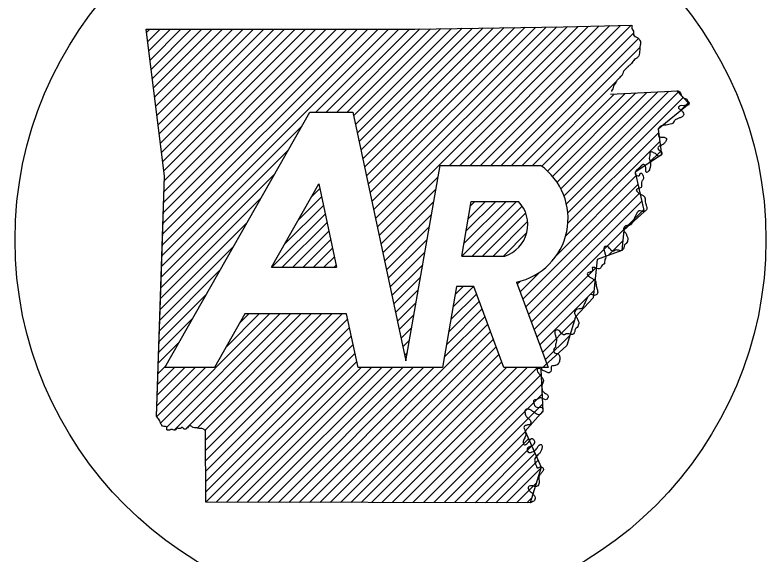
# Model space of a CAD drawing. Extents: x 1377389 to 1380723, y 1168351 to 1170484.
# Drawn here: x 1378325.46 to 1378365.81, y 1169932.74 to 1169961.76 of the extents above; entities that cross this region are included whole.
import ezdxf

# ---------------------------------------------------------------- set-up
doc = ezdxf.new("R2010")
doc.units = 0
doc.layers.add('B_Existing_Bridge', color=7, linetype='Continuous')
doc.layers.add('B_Fill', color=7, linetype='Continuous')

msp = doc.modelspace()

# ---------------------------------------------------------------- linework, layer by layer
at = {"layer": 'B_Existing_Bridge'}
for p, q in [((1378344.34, 1169953.119), (1378352.311, 1169961.09)), ((1378344.438, 1169952.66), (1378352.877, 1169961.099)), ((1378344.536, 1169952.2), (1378353.444, 1169961.108)), ((1378344.635, 1169951.741), (1378354.01, 1169961.116)), ((1378344.733, 1169951.282), (1378354.576, 1169961.125)), ((1378344.831, 1169950.823), (1378355.144, 1169961.136)), ((1378344.929, 1169950.363), (1378355.715, 1169961.149)), ((1378348.802, 1169953.679), (1378356.286, 1169961.162)), ((1378349.36, 1169953.679), (1378356.857, 1169961.176)), ((1378349.917, 1169953.679), (1378357.427, 1169961.189)), ((1378350.475, 1169953.679), (1378357.998, 1169961.202)), ((1378351.032, 1169953.679), (1378358.569, 1169961.215)), ((1378332.532, 1169960.823), (1378332.706, 1169960.997)), ((1378332.594, 1169960.328), (1378333.263, 1169960.997)), ((1378332.655, 1169959.832), (1378333.82, 1169960.997)), ((1378332.717, 1169959.336), (1378334.377, 1169960.996)), ((1378332.779, 1169958.84), (1378334.934, 1169960.996)), ((1378332.84, 1169958.345), (1378335.491, 1169960.995)), ((1378332.902, 1169957.849), (1378336.049, 1169960.995)), ((1378332.964, 1169957.353), (1378336.606, 1169960.995)), ((1378333.026, 1169956.857), (1378337.163, 1169960.994)), ((1378333.087, 1169956.362), (1378337.72, 1169960.994)), ((1378333.149, 1169955.866), (1378338.277, 1169960.994)), ((1378333.211, 1169955.37), (1378338.834, 1169960.993)), ((1378333.273, 1169954.874), (1378339.392, 1169960.993)), ((1378333.334, 1169954.379), (1378339.949, 1169960.993)), ((1378333.353, 1169948.822), (1378345.535, 1169961.004)), ((1378333.372, 1169949.399), (1378344.976, 1169961.003)), ((1378333.391, 1169949.975), (1378344.417, 1169961.001)), ((1378333.396, 1169953.883), (1378340.507, 1169960.993)), ((1378333.41, 1169950.552), (1378343.859, 1169961)), ((1378333.43, 1169951.129), (1378343.3, 1169960.999)), ((1378333.449, 1169951.705), (1378342.741, 1169960.998)), ((1378333.458, 1169953.387), (1378341.065, 1169960.994)), ((1378333.468, 1169952.282), (1378342.183, 1169960.997)), ((1378333.487, 1169952.859), (1378341.624, 1169960.996)), ((1378341.632, 1169956.544), (1378346.094, 1169961.005)), ((1378342.189, 1169956.544), (1378346.652, 1169961.006)), ((1378342.747, 1169956.544), (1378347.214, 1169961.011)), ((1378343.305, 1169956.544), (1378347.781, 1169961.02)), ((1378343.652, 1169956.333), (1378348.347, 1169961.029)), ((1378343.75, 1169955.874), (1378348.913, 1169961.037)), ((1378343.848, 1169955.415), (1378349.48, 1169961.046)), ((1378343.947, 1169954.956), (1378350.046, 1169961.055)), ((1378344.045, 1169954.496), (1378350.612, 1169961.064)), ((1378344.143, 1169954.037), (1378351.179, 1169961.072)), ((1378344.241, 1169953.578), (1378351.745, 1169961.081)), ((1378351.59, 1169953.679), (1378358.693, 1169960.782)), ((1378352.147, 1169953.679), (1378358.963, 1169960.494)), ((1378352.705, 1169953.679), (1378359.035, 1169960.009)), ((1378353.262, 1169953.679), (1378357.762, 1169958.178)), ((1378353.769, 1169953.628), (1378357.652, 1169957.511)), ((1378354.073, 1169953.374), (1378358.24, 1169957.541)), ((1378354.345, 1169953.089), (1378358.828, 1169957.571)), ((1378354.586, 1169952.772), (1378359.415, 1169957.602)), ((1378354.793, 1169952.422), (1378360.003, 1169957.632)), ((1378354.963, 1169952.035), (1378360.591, 1169957.662)), ((1378355.091, 1169951.605), (1378361.12, 1169957.634)), ((1378355.167, 1169951.123), (1378361.38, 1169957.337)), ((1378361.133, 1169956.532), (1378361.641, 1169957.039)), ((1378333.334, 1169948.246), (1378340.857, 1169955.768)), ((1378355.17, 1169950.569), (1378360.05, 1169955.449)), ((1378355.054, 1169949.895), (1378360.114, 1169954.955)), ((1378333.315, 1169947.669), (1378340.129, 1169954.483)), ((1378359.489, 1169953.773), (1378360.178, 1169954.462)), ((1378333.296, 1169947.092), (1378339.401, 1169953.198)), ((1378345.028, 1169949.904), (1378348.191, 1169953.068)), ((1378354.569, 1169948.853), (1378358.828, 1169953.112)), ((1378352.752, 1169946.479), (1378358.933, 1169952.659)), ((1378341.388, 1169951.994), (1378341.837, 1169952.443)), ((1378345.126, 1169949.445), (1378348.074, 1169952.392)), ((1378333.277, 1169946.516), (1378338.673, 1169951.912)), ((1378340.66, 1169950.708), (1378341.935, 1169951.984)), ((1378352.903, 1169946.071), (1378359.037, 1169952.206)), ((1378339.932, 1169949.423), (1378342.033, 1169951.524)), ((1378345.224, 1169948.986), (1378347.956, 1169951.717)), ((1378349.473, 1169948.807), (1378352.406, 1169951.74)), ((1378349.587, 1169949.478), (1378351.849, 1169951.74)), ((1378349.704, 1169950.154), (1378351.291, 1169951.74)), ((1378349.822, 1169950.829), (1378350.734, 1169951.74)), ((1378349.94, 1169951.504), (1378350.176, 1169951.74)), ((1378350.031, 1169948.807), (1378352.716, 1169951.493)), ((1378353.053, 1169945.664), (1378359.141, 1169951.753)), ((1378339.267, 1169948.2), (1378342.132, 1169951.065)), ((1378345.322, 1169948.526), (1378347.838, 1169951.042)), ((1378350.588, 1169948.807), (1378352.904, 1169951.123)), ((1378353.203, 1169945.257), (1378359.245, 1169951.299)), ((1378333.257, 1169945.939), (1378337.946, 1169950.627)), ((1378339.824, 1169948.2), (1378342.23, 1169950.606)), ((1378351.146, 1169948.807), (1378353.008, 1169950.669)), ((1378345.421, 1169948.067), (1378347.721, 1169950.367)), ((1378340.382, 1169948.2), (1378342.328, 1169950.147)), ((1378351.703, 1169948.807), (1378352.961, 1169950.065)), ((1378340.939, 1169948.2), (1378342.426, 1169949.687)), ((1378345.519, 1169947.608), (1378347.603, 1169949.692)), ((1378357.34, 1169948.836), (1378358.122, 1169949.618)), ((1378333.238, 1169945.362), (1378337.218, 1169949.342)), ((1378341.497, 1169948.2), (1378342.525, 1169949.228)), ((1378345.617, 1169947.149), (1378347.485, 1169949.017)), ((1378342.054, 1169948.2), (1378342.623, 1169948.769)), ((1378342.612, 1169948.2), (1378342.721, 1169948.31)), ((1378345.716, 1169946.69), (1378347.368, 1169948.342)), ((1378353.354, 1169944.85), (1378356.698, 1169948.195)), ((1378333.219, 1169944.786), (1378336.49, 1169948.057)), ((1378352.602, 1169946.886), (1378353.663, 1169947.947)), ((1378345.814, 1169946.23), (1378347.25, 1169947.666)), ((1378352.451, 1169947.293), (1378352.621, 1169947.462)), ((1378353.504, 1169944.443), (1378356.635, 1169947.574)), ((1378345.912, 1169945.771), (1378347.132, 1169946.991)), ((1378348.992, 1169946.063), (1378350.106, 1169947.177)), ((1378349.109, 1169946.738), (1378349.548, 1169947.177)), ((1378333.2, 1169944.209), (1378335.762, 1169946.771)), ((1378348.874, 1169945.388), (1378350.268, 1169946.782)), ((1378353.655, 1169944.036), (1378356.573, 1169946.954)), ((1378346.01, 1169945.312), (1378347.015, 1169946.316)), ((1378348.756, 1169944.713), (1378350.418, 1169946.375)), ((1378348.639, 1169944.038), (1378350.569, 1169945.968)), ((1378333.181, 1169943.633), (1378335.034, 1169945.486)), ((1378333.283, 1169939.832), (1378339.142, 1169945.691)), ((1378333.614, 1169939.606), (1378339.7, 1169945.691)), ((1378334.014, 1169939.448), (1378340.257, 1169945.691)), ((1378334.677, 1169939.553), (1378340.815, 1169945.691)), ((1378335.243, 1169939.562), (1378341.372, 1169945.691)), ((1378335.68, 1169939.441), (1378341.93, 1169945.691)), ((1378335.698, 1169938.902), (1378342.487, 1169945.691)), ((1378335.7, 1169938.346), (1378343.045, 1169945.691)), ((1378335.701, 1169937.79), (1378343.338, 1169945.427)), ((1378336.82, 1169943.926), (1378338.585, 1169945.691)), ((1378337.547, 1169945.211), (1378338.027, 1169945.691)), ((1378346.109, 1169944.853), (1378346.897, 1169945.641)), ((1378348.521, 1169943.362), (1378350.719, 1169945.56)), ((1378335.702, 1169937.234), (1378343.436, 1169944.968)), ((1378341.281, 1169935.565), (1378350.869, 1169945.153)), ((1378346.207, 1169944.393), (1378346.779, 1169944.966)), ((1378353.805, 1169943.629), (1378355.514, 1169945.338)), ((1378341.837, 1169935.564), (1378351.02, 1169944.746)), ((1378353.955, 1169943.222), (1378355.276, 1169944.542)), ((1378333.162, 1169943.056), (1378334.307, 1169944.201)), ((1378335.704, 1169936.678), (1378343.535, 1169944.509)), ((1378342.394, 1169935.563), (1378351.17, 1169944.339)), ((1378346.305, 1169943.934), (1378346.662, 1169944.291)), ((1378335.705, 1169936.122), (1378343.633, 1169944.05)), ((1378342.95, 1169935.562), (1378351.321, 1169943.932)), ((1378335.715, 1169935.574), (1378343.731, 1169943.59)), ((1378343.507, 1169935.561), (1378351.471, 1169943.525)), ((1378346.403, 1169943.475), (1378346.544, 1169943.615)), ((1378336.271, 1169935.573), (1378343.83, 1169943.131)), ((1378344.063, 1169935.56), (1378351.621, 1169943.118)), ((1378333.075, 1169940.181), (1378335.703, 1169942.809)), ((1378333.085, 1169940.749), (1378335.145, 1169942.809)), ((1378333.104, 1169941.326), (1378334.588, 1169942.809)), ((1378333.124, 1169941.903), (1378334.03, 1169942.809)), ((1378333.143, 1169942.479), (1378333.579, 1169942.916)), ((1378336.828, 1169935.572), (1378344.065, 1169942.809)), ((1378337.384, 1169935.571), (1378344.623, 1169942.809)), ((1378337.941, 1169935.57), (1378345.18, 1169942.809)), ((1378338.498, 1169935.569), (1378345.738, 1169942.809)), ((1378339.054, 1169935.568), (1378346.295, 1169942.809)), ((1378339.611, 1169935.567), (1378346.853, 1169942.809)), ((1378340.167, 1169935.566), (1378347.41, 1169942.809)), ((1378340.724, 1169935.566), (1378347.968, 1169942.809)), ((1378344.62, 1169935.559), (1378351.87, 1169942.809)), ((1378345.177, 1169935.558), (1378352.428, 1169942.809)), ((1378345.733, 1169935.557), (1378352.985, 1169942.809)), ((1378346.29, 1169935.556), (1378353.543, 1169942.809)), ((1378346.846, 1169935.556), (1378353.729, 1169942.438)), ((1378347.403, 1169935.555), (1378353.754, 1169941.906)), ((1378347.96, 1169935.554), (1378353.779, 1169941.373)), ((1378348.516, 1169935.553), (1378353.804, 1169940.841)), ((1378349.073, 1169935.552), (1378352.889, 1169939.368)), ((1378349.629, 1169935.551), (1378353.061, 1169938.982)), ((1378350.186, 1169935.55), (1378353.233, 1169938.597)), ((1378350.743, 1169935.549), (1378353.405, 1169938.211)), ((1378351.299, 1169935.548), (1378353.577, 1169937.826)), ((1378351.856, 1169935.547), (1378353.721, 1169937.412)), ((1378352.412, 1169935.546), (1378353.469, 1169936.603)), ((1378352.969, 1169935.546), (1378353.217, 1169935.793))]:
    msp.add_line(p, q, dxfattribs=at)
at = {"layer": 'B_Fill'}
for p, q in [((1378333.519, 1169942.809), (1378341.296, 1169956.544)), ((1378341.296, 1169956.544), (1378343.607, 1169956.544)), ((1378348.298, 1169953.679), (1378353.698, 1169953.679)), ((1378339.24, 1169948.2), (1378341.783, 1169952.692)), ((1378349.981, 1169951.74), (1378352.517, 1169951.74)), ((1378349.47, 1169948.807), (1378351.786, 1169948.807)), ((1378339.24, 1169948.2), (1378342.745, 1169948.2)), ((1378352.408, 1169947.41), (1378354.108, 1169942.809)), ((1378350.122, 1169947.177), (1378349.186, 1169947.177)), ((1378351.735, 1169942.809), (1378350.122, 1169947.177)), ((1378337.819, 1169945.691), (1378336.187, 1169942.809)), ((1378343.282, 1169945.691), (1378337.819, 1169945.691)), ((1378336.187, 1169942.809), (1378333.519, 1169942.809)), ((1378348.425, 1169942.809), (1378343.898, 1169942.809)), ((1378354.108, 1169942.809), (1378351.735, 1169942.809))]:
    msp.add_line(p, q, dxfattribs=at)
for points in [[(1378332.509, 1169960.993), (1378340.2, 1169960.993), (1378346.954, 1169961.007), (1378354.914, 1169961.129), (1378358.605, 1169961.216)], [(1378332.51, 1169960.997), (1378340.201, 1169960.993), (1378346.951, 1169961.007), (1378354.914, 1169961.131), (1378358.605, 1169961.216)], [(1378333.36, 1169949.04), (1378333.494, 1169953.092), (1378332.509, 1169960.993)], [(1378333.067, 1169940.188), (1378333.495, 1169953.092), (1378332.51, 1169960.997)], [(1378361.021, 1169957.682), (1378361.687, 1169956.987), (1378360.027, 1169955.623), (1378360.206, 1169954.246), (1378358.783, 1169953.308), (1378359.27, 1169951.19), (1378358.173, 1169950.19), (1378358.075, 1169949.101), (1378356.741, 1169948.621), (1378356.534, 1169946.568), (1378355.575, 1169945.542), (1378355.112, 1169943.996), (1378353.716, 1169942.719), (1378353.822, 1169940.464), (1378352.874, 1169939.401), (1378353.738, 1169937.466), (1378353.139, 1169935.545)], [(1378357.463, 1169957.501), (1378361.073, 1169957.687)], [(1378357.464, 1169957.504), (1378361.073, 1169957.686)], [(1378343.607, 1169956.544), (1378346.467, 1169943.177), (1378348.298, 1169953.679)], [(1378341.783, 1169952.692), (1378342.745, 1169948.2)], [(1378349.47, 1169948.807), (1378349.981, 1169951.74)], [(1378333.068, 1169940.186), (1378333.36, 1169949.04)], [(1378349.186, 1169947.177), (1378348.425, 1169942.809)], [(1378343.898, 1169942.809), (1378343.282, 1169945.691)], [(1378353.139, 1169935.545), (1378335.707, 1169935.574), (1378335.697, 1169939.422)], [(1378353.138, 1169935.543), (1378335.707, 1169935.574), (1378335.699, 1169939.423)]]:
    msp.add_lwpolyline(points, dxfattribs=at)
msp.add_ellipse((1378345.638, 1169949.685), major_axis=(20.176, 0), ratio=0.999976, dxfattribs=at)
for centre, major_axis, start_param, end_param in [((1378351.691, 1169950.825), (-3.489, 0), 1.777838, 4.099264), ((1378351.231, 1169950.503), (-1.784, 0), 1.887169, 3.90762)]:
    msp.add_ellipse(centre, major_axis=major_axis, ratio=0.999987, start_param=start_param, end_param=end_param, dxfattribs=at)
for points in [[(1378358.605, 1169961.216), (1378358.628, 1169961.007), (1378358.692, 1169960.899), (1378358.701, 1169960.697), (1378358.785, 1169960.61), (1378358.926, 1169960.525), (1378359.044, 1169960.39), (1378359.075, 1169960.229), (1378359.036, 1169960.062), (1378359.027, 1169959.872), (1378359.01, 1169959.71), (1378358.978, 1169959.567), (1378358.866, 1169959.446), (1378358.758, 1169959.362), (1378358.658, 1169959.264), (1378358.586, 1169959.156), (1378358.464, 1169959.044), (1378358.338, 1169958.922), (1378358.234, 1169958.82), (1378358.137, 1169958.686), (1378358.089, 1169958.54), (1378357.982, 1169958.433), (1378357.895, 1169958.337), (1378357.781, 1169958.209), (1378357.726, 1169958.083), (1378357.617, 1169957.934), (1378357.591, 1169957.793), (1378357.521, 1169957.679), (1378357.515, 1169957.658)], [(1378358.605, 1169961.216), (1378358.628, 1169961.007), (1378358.695, 1169960.897), (1378358.705, 1169960.698), (1378358.785, 1169960.612), (1378358.923, 1169960.526), (1378359.047, 1169960.388), (1378359.076, 1169960.227), (1378359.038, 1169960.06), (1378359.028, 1169959.875), (1378359.009, 1169959.713), (1378358.98, 1169959.566), (1378358.866, 1169959.447), (1378358.757, 1169959.361), (1378358.657, 1169959.261), (1378358.586, 1169959.157), (1378358.462, 1169959.042), (1378358.338, 1169958.923), (1378358.238, 1169958.819), (1378358.139, 1169958.686), (1378358.091, 1169958.538), (1378357.982, 1169958.434), (1378357.896, 1169958.338), (1378357.782, 1169958.21), (1378357.725, 1169958.082), (1378357.615, 1169957.934), (1378357.592, 1169957.791), (1378357.52, 1169957.677), (1378357.515, 1169957.658)], [(1378361.021, 1169957.683), (1378361.073, 1169957.686), (1378361.234, 1169957.517), (1378361.305, 1169957.372), (1378361.412, 1169957.293), (1378361.531, 1169957.251), (1378361.621, 1169957.14), (1378361.681, 1169957.02), (1378361.649, 1169956.915), (1378361.514, 1169956.906), (1378361.367, 1169956.883), (1378361.225, 1169956.888), (1378361.109, 1169956.789), (1378361.216, 1169956.664), (1378361.354, 1169956.543), (1378361.392, 1169956.416), (1378361.316, 1169956.295), (1378361.162, 1169956.226), (1378361.015, 1169956.167), (1378360.882, 1169956.056), (1378360.818, 1169955.945), (1378360.673, 1169955.898), (1378360.522, 1169955.855), (1378360.388, 1169955.841), (1378360.237, 1169955.811), (1378360.09, 1169955.739), (1378360.028, 1169955.617), (1378360.046, 1169955.443), (1378360.042, 1169955.257), (1378360.196, 1169955.195), (1378360.335, 1169955.188), (1378360.471, 1169955.12), (1378360.454, 1169955.015), (1378360.355, 1169954.879), (1378360.237, 1169954.776), (1378360.118, 1169954.724), (1378360.008, 1169954.622), (1378360.046, 1169954.521), (1378360.146, 1169954.459), (1378360.217, 1169954.348), (1378360.206, 1169954.249), (1378360.093, 1169954.177), (1378359.969, 1169954.206), (1378359.876, 1169954.325), (1378359.775, 1169954.36), (1378359.682, 1169954.405), (1378359.579, 1169954.344), (1378359.579, 1169954.206), (1378359.542, 1169954.059), (1378359.575, 1169953.95), (1378359.614, 1169953.797), (1378359.611, 1169953.683), (1378359.575, 1169953.519), (1378359.492, 1169953.352), (1378359.402, 1169953.302), (1378359.357, 1169953.482), (1378359.342, 1169953.629), (1378359.283, 1169953.716), (1378359.208, 1169953.719), (1378359.108, 1169953.65), (1378359, 1169953.538), (1378358.863, 1169953.419), (1378358.781, 1169953.302), (1378358.824, 1169953.155), (1378358.927, 1169953.118), (1378359.01, 1169953.143), (1378359.052, 1169953.24), (1378359.127, 1169953.252), (1378359.208, 1169953.105)], [(1378359.208, 1169953.105), (1378359.229, 1169952.969), (1378359.148, 1169952.823), (1378359.117, 1169952.675), (1378359.127, 1169952.525), (1378358.978, 1169952.445), (1378358.847, 1169952.349), (1378358.926, 1169952.235), (1378359.069, 1169952.131), (1378359.208, 1169952.053), (1378359.296, 1169951.969), (1378359.321, 1169951.777), (1378359.346, 1169951.651), (1378359.396, 1169951.478), (1378359.413, 1169951.361), (1378359.328, 1169951.219), (1378359.229, 1169951.189), (1378359.121, 1169951.221), (1378359, 1169951.231), (1378358.901, 1169951.14), (1378358.828, 1169951.004), (1378358.758, 1169950.87), (1378358.701, 1169950.757), (1378358.65, 1169950.633), (1378358.548, 1169950.489), (1378358.419, 1169950.467), (1378358.267, 1169950.428), (1378358.175, 1169950.324), (1378358.193, 1169950.148), (1378358.278, 1169950.03), (1378358.343, 1169949.883), (1378358.389, 1169949.754), (1378358.368, 1169949.592), (1378358.302, 1169949.471), (1378358.216, 1169949.4), (1378358.175, 1169949.25), (1378358.113, 1169949.133), (1378358.057, 1169949.095), (1378357.943, 1169949.106), (1378357.819, 1169949.129), (1378357.715, 1169949.12), (1378357.617, 1169949.069), (1378357.515, 1169949.101), (1378357.41, 1169949.217), (1378357.323, 1169949.302), (1378357.227, 1169949.334), (1378357.128, 1169949.282), (1378357.113, 1169949.124), (1378357.16, 1169948.963), (1378357.201, 1169948.746), (1378357.16, 1169948.612), (1378357.144, 1169948.391)], [(1378357.144, 1169948.391), (1378356.978, 1169948.266), (1378356.903, 1169948.134), (1378356.48, 1169948.172), (1378356.492, 1169948.024), (1378356.341, 1169947.945), (1378356.207, 1169947.849), (1378356.283, 1169947.733), (1378356.427, 1169947.63), (1378356.57, 1169947.55), (1378356.659, 1169947.469), (1378356.682, 1169947.271), (1378356.708, 1169947.149), (1378356.755, 1169946.975), (1378356.773, 1169946.859), (1378356.688, 1169946.718), (1378356.587, 1169946.688), (1378356.484, 1169946.722), (1378356.361, 1169946.731), (1378356.262, 1169946.638), (1378356.189, 1169946.503), (1378356.119, 1169946.367), (1378356.065, 1169946.255), (1378356.009, 1169946.13), (1378355.909, 1169945.986), (1378355.782, 1169945.966), (1378355.628, 1169945.927), (1378355.538, 1169945.825), (1378355.553, 1169945.647), (1378355.638, 1169945.529), (1378355.704, 1169945.379), (1378355.75, 1169945.252), (1378355.73, 1169945.091), (1378355.664, 1169944.969), (1378355.577, 1169944.898), (1378355.538, 1169944.748), (1378355.475, 1169944.631), (1378355.419, 1169944.596), (1378355.306, 1169944.607), (1378355.183, 1169944.629), (1378355.077, 1169944.619), (1378354.979, 1169944.567), (1378354.876, 1169944.601), (1378354.772, 1169944.714), (1378354.686, 1169944.8), (1378354.591, 1169944.834), (1378354.489, 1169944.782), (1378354.474, 1169944.623), (1378354.522, 1169944.464), (1378354.564, 1169944.243), (1378354.522, 1169944.112), (1378354.507, 1169943.888)], [(1378354.507, 1169943.888), (1378354.494, 1169943.883), (1378354.41, 1169943.776), (1378354.457, 1169943.607), (1378354.642, 1169943.542), (1378354.728, 1169943.381), (1378354.731, 1169943.239), (1378354.672, 1169943.043), (1378354.585, 1169942.95), (1378354.419, 1169942.912), (1378354.292, 1169942.89), (1378354.273, 1169942.671), (1378354.214, 1169942.561), (1378354.115, 1169942.529), (1378353.972, 1169942.599), (1378353.885, 1169942.636), (1378353.781, 1169942.683), (1378353.648, 1169942.758), (1378353.546, 1169942.745), (1378353.576, 1169942.538), (1378353.585, 1169942.529), (1378353.701, 1169942.371), (1378353.812, 1169942.247), (1378353.865, 1169942.1)], [(1378354.507, 1169943.888), (1378354.494, 1169943.883), (1378354.41, 1169943.776), (1378354.457, 1169943.607), (1378354.642, 1169943.542), (1378354.728, 1169943.381), (1378354.731, 1169943.239), (1378354.672, 1169943.043), (1378354.585, 1169942.95), (1378354.419, 1169942.912), (1378354.292, 1169942.89), (1378354.273, 1169942.671), (1378354.214, 1169942.561), (1378354.115, 1169942.529), (1378353.972, 1169942.599), (1378353.885, 1169942.636), (1378353.781, 1169942.683), (1378353.648, 1169942.758), (1378353.546, 1169942.745), (1378353.576, 1169942.538), (1378353.585, 1169942.529), (1378353.701, 1169942.371), (1378353.812, 1169942.247), (1378353.865, 1169942.1)], [(1378353.865, 1169942.1), (1378353.82, 1169941.989), (1378353.765, 1169941.8), (1378353.781, 1169941.639), (1378353.854, 1169941.502), (1378353.966, 1169941.425), (1378354.093, 1169941.317), (1378354.082, 1169941.148), (1378354.009, 1169941.088), (1378353.84, 1169941.128), (1378353.713, 1169941.188), (1378353.605, 1169941.154), (1378353.46, 1169941.083), (1378353.349, 1169941.064), (1378353.353, 1169940.838), (1378353.499, 1169940.677), (1378353.627, 1169940.677), (1378353.778, 1169940.659), (1378353.829, 1169940.487), (1378353.742, 1169940.343), (1378353.601, 1169940.273), (1378353.42, 1169940.361), (1378353.292, 1169940.45), (1378353.164, 1169940.535), (1378353.003, 1169940.577), (1378352.91, 1169940.56), (1378352.868, 1169940.361), (1378352.944, 1169940.179), (1378353.066, 1169940.053), (1378353.18, 1169939.894), (1378353.164, 1169939.772), (1378353.078, 1169939.741), (1378352.925, 1169939.706), (1378352.835, 1169939.661), (1378352.813, 1169939.622), (1378352.859, 1169939.46), (1378352.9, 1169939.285), (1378352.9, 1169939.149), (1378352.848, 1169939.03), (1378352.768, 1169938.84), (1378352.777, 1169938.717), (1378352.835, 1169938.656), (1378352.905, 1169938.675), (1378353.003, 1169938.741), (1378353.064, 1169938.818), (1378353.117, 1169938.914), (1378353.214, 1169938.993), (1378353.337, 1169938.922), (1378353.367, 1169938.775), (1378353.296, 1169938.648), (1378353.195, 1169938.588), (1378353.074, 1169938.54), (1378352.982, 1169938.438), (1378353.004, 1169938.312), (1378353.078, 1169938.246), (1378353.255, 1169938.281), (1378353.371, 1169938.334), (1378353.44, 1169938.396), (1378353.52, 1169938.479), (1378353.56, 1169938.563), (1378353.624, 1169938.648), (1378353.736, 1169938.671), (1378353.787, 1169938.601), (1378353.765, 1169938.438), (1378353.701, 1169938.283), (1378353.608, 1169938.157), (1378353.51, 1169938.068), (1378353.386, 1169937.872), (1378353.411, 1169937.692), (1378353.46, 1169937.54), (1378353.522, 1169937.429), (1378353.638, 1169937.452), (1378353.765, 1169937.467), (1378353.84, 1169937.406), (1378353.834, 1169937.272), (1378353.74, 1169937.14), (1378353.648, 1169937.019), (1378353.601, 1169936.85), (1378353.62, 1169936.728), (1378353.62, 1169936.623), (1378353.582, 1169936.5), (1378353.516, 1169936.434), (1378353.337, 1169936.436), (1378353.153, 1169936.457), (1378353.055, 1169936.401), (1378353.074, 1169936.24), (1378353.18, 1169936.12), (1378353.257, 1169936.059), (1378353.367, 1169935.926), (1378353.414, 1169935.817), (1378353.401, 1169935.721), (1378353.332, 1169935.637), (1378353.138, 1169935.543)], [(1378353.865, 1169942.1), (1378353.82, 1169941.989), (1378353.765, 1169941.8), (1378353.781, 1169941.639), (1378353.854, 1169941.502), (1378353.966, 1169941.425), (1378354.093, 1169941.317), (1378354.082, 1169941.148), (1378354.009, 1169941.088), (1378353.84, 1169941.128), (1378353.713, 1169941.188), (1378353.605, 1169941.154), (1378353.46, 1169941.083), (1378353.349, 1169941.064), (1378353.353, 1169940.838), (1378353.499, 1169940.677), (1378353.627, 1169940.677), (1378353.778, 1169940.659), (1378353.829, 1169940.487), (1378353.742, 1169940.343), (1378353.601, 1169940.273), (1378353.42, 1169940.361), (1378353.292, 1169940.45), (1378353.164, 1169940.535), (1378353.003, 1169940.577), (1378352.91, 1169940.56), (1378352.868, 1169940.361), (1378352.944, 1169940.179), (1378353.066, 1169940.053), (1378353.18, 1169939.894), (1378353.164, 1169939.772), (1378353.078, 1169939.741), (1378352.925, 1169939.706), (1378352.835, 1169939.661), (1378352.813, 1169939.622), (1378352.859, 1169939.46), (1378352.9, 1169939.285), (1378352.9, 1169939.149), (1378352.848, 1169939.03), (1378352.768, 1169938.84), (1378352.777, 1169938.717), (1378352.835, 1169938.656), (1378352.905, 1169938.675), (1378353.003, 1169938.741), (1378353.064, 1169938.818), (1378353.117, 1169938.914), (1378353.214, 1169938.993), (1378353.337, 1169938.922), (1378353.367, 1169938.775), (1378353.296, 1169938.648), (1378353.195, 1169938.588), (1378353.074, 1169938.54), (1378352.982, 1169938.438), (1378353.004, 1169938.312), (1378353.078, 1169938.246), (1378353.255, 1169938.281), (1378353.371, 1169938.334), (1378353.44, 1169938.396), (1378353.52, 1169938.479), (1378353.56, 1169938.563), (1378353.624, 1169938.648), (1378353.736, 1169938.671), (1378353.787, 1169938.601), (1378353.765, 1169938.438), (1378353.701, 1169938.283), (1378353.608, 1169938.157), (1378353.51, 1169938.068), (1378353.386, 1169937.872), (1378353.411, 1169937.692), (1378353.46, 1169937.54), (1378353.522, 1169937.429), (1378353.638, 1169937.452), (1378353.765, 1169937.467), (1378353.84, 1169937.406), (1378353.834, 1169937.272), (1378353.74, 1169937.14), (1378353.648, 1169937.019), (1378353.601, 1169936.85), (1378353.62, 1169936.728), (1378353.62, 1169936.623), (1378353.582, 1169936.5), (1378353.516, 1169936.434), (1378353.337, 1169936.436), (1378353.153, 1169936.457), (1378353.055, 1169936.401), (1378353.074, 1169936.24), (1378353.18, 1169936.12), (1378353.257, 1169936.059), (1378353.367, 1169935.926), (1378353.414, 1169935.817), (1378353.401, 1169935.721), (1378353.332, 1169935.637), (1378353.138, 1169935.543)], [(1378335.697, 1169939.422), (1378335.716, 1169939.412), (1378335.626, 1169939.474), (1378335.502, 1169939.536), (1378335.364, 1169939.545), (1378335.188, 1169939.569), (1378335.041, 1169939.584), (1378334.888, 1169939.683), (1378334.727, 1169939.579), (1378334.546, 1169939.503), (1378334.441, 1169939.588), (1378334.303, 1169939.531), (1378334.208, 1169939.56), (1378334.042, 1169939.446), (1378333.885, 1169939.488), (1378333.771, 1169939.455), (1378333.628, 1169939.46), (1378333.599, 1169939.622), (1378333.461, 1169939.645), (1378333.342, 1169939.712), (1378333.262, 1169939.878), (1378333.205, 1169940.007), (1378333.067, 1169940.188)], [(1378335.699, 1169939.423), (1378335.717, 1169939.413), (1378335.627, 1169939.474), (1378335.502, 1169939.535), (1378335.362, 1169939.544), (1378335.186, 1169939.568), (1378335.04, 1169939.582), (1378334.89, 1169939.683), (1378334.729, 1169939.581), (1378334.547, 1169939.502), (1378334.441, 1169939.59), (1378334.305, 1169939.53), (1378334.208, 1169939.562), (1378334.043, 1169939.445), (1378333.883, 1169939.489), (1378333.772, 1169939.457), (1378333.629, 1169939.46), (1378333.6, 1169939.622), (1378333.46, 1169939.644), (1378333.342, 1169939.712), (1378333.262, 1169939.877), (1378333.203, 1169940.009), (1378333.068, 1169940.186)]]:
    msp.add_spline(points, degree=3, dxfattribs=at)

doc.saveas('drawing.dxf')
